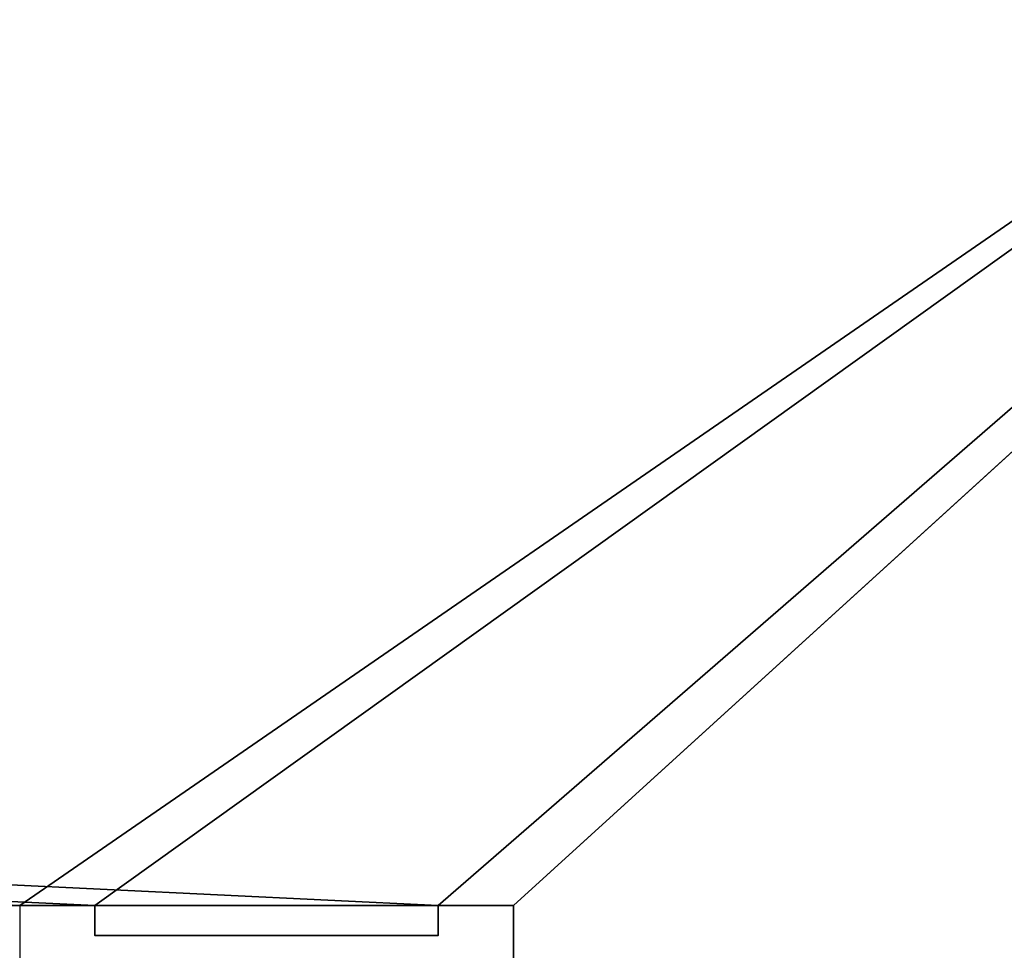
# Model space of a CAD drawing. Header units: millimetres. Extents: x -603 to 3703, y -115 to 249.
# Tile 1013 of 1056: x 3444 to 3477, y 21 to 52. Entities that reach past the tile are written whole.
import ezdxf

# ---------------------------------------------------------------- set-up
doc = ezdxf.new("R2010")
doc.units = ezdxf.units.MM
doc.layers.add('151', color=7, linetype='Continuous', true_color=0xffffff)

# ---------------------------------------------------------------- blocks, each defined once
blk = doc.blocks.new('UG_SURFACE_003')
at = {"layer": '151', "color": 252, "linetype": 'Continuous', "lineweight": 35}
for points in [[(3703, -13.3, 2212.25), (3703, 230.4, 2212.25), (2297, 230.4, 2212.25), (2297, -13.3, 2212.25)], [(2447, -13.3, 2062.25), (2447, 230.4, 2062.25), (3553, 230.4, 2062.25), (3553, -13.3, 2062.25)]]:
    blk.add_3dface(points, dxfattribs=at)
blk = doc.blocks.new('UG_SURFACE_189')
at = {"layer": '151', "color": 7, "linetype": 'Continuous', "lineweight": 35}
for points in [[(3496.65, 11.15, 2003.9), (3496.65, 229.15, 2003.9), (2503.35, 229.15, 2003.9), (2503.35, 11.15, 2003.9)], [(2503.5, 11.15, 2003.75), (2503.5, 229.15, 2003.75), (3496.5, 229.15, 2003.75), (3496.5, 11.15, 2003.75)]]:
    blk.add_3dface(points, dxfattribs=at)
blk = doc.blocks.new('UG_SURFACE_190')
at = {"layer": '151', "color": 41, "linetype": 'Continuous', "lineweight": 35}
for points in [[(3496.65, 229.15, 2003.9), (3496.65, 11.15, 2003.9), (2503.35, 11.15, 2003.9), (2503.35, 229.15, 2003.9)], [(3510.5, 19, 2017.75), (3510.5, 71, 2017.75), (2489.5, 71, 2017.75), (2489.5, 19, 2017.75)]]:
    blk.add_3dface(points, dxfattribs=at)
blk = doc.blocks.new('UG_SURFACE_206')
at = {"layer": '151', "color": 252, "linetype": 'Continuous', "lineweight": 35}
for points in [[(3512, 69.5, 2020.25), (2488, 69.5, 2020.25), (2539.3, 22.801, 2020.25), (2541.8, 22.801, 2020.25)], [(2488, 69.5, 2018.75), (3446.8, 22.801, 2018.75), (3444.3, 22.801, 2018.75)], [(2488, 69.5, 2018.75), (3458.2, 22.801, 2018.75), (3446.8, 22.801, 2018.75)], [(2488, 69.5, 2018.75), (3512, 69.5, 2018.75), (3460.7, 22.801, 2018.75), (3458.2, 22.801, 2018.75)], [(3512, 69.5, 2020.25), (2541.8, 22.801, 2020.25), (2553.2, 22.801, 2020.25)], [(3512, 69.5, 2020.25), (2553.2, 22.801, 2020.25), (2555.7, 22.801, 2020.25)], [(2555.7, 22.801, 2020.25), (2774.3, 22.801, 2020.25), (3512, 69.5, 2020.25)], [(2774.3, 22.801, 2020.25), (2776.8, 22.801, 2020.25), (3512, 69.5, 2020.25)], [(3512, 69.5, 2020.25), (2776.8, 22.801, 2020.25), (2788.2, 22.801, 2020.25)], [(3512, 69.5, 2020.25), (2788.2, 22.801, 2020.25), (2790.7, 22.801, 2020.25)], [(2790.7, 22.801, 2020.25), (3109.3, 22.801, 2020.25), (3512, 69.5, 2020.25)], [(3109.3, 22.801, 2020.25), (3111.8, 22.801, 2020.25), (3512, 69.5, 2020.25)], [(3512, 69.5, 2020.25), (3111.8, 22.801, 2020.25), (3123.2, 22.801, 2020.25)], [(3512, 69.5, 2020.25), (3123.2, 22.801, 2020.25), (3125.7, 22.801, 2020.25)], [(3125.7, 22.801, 2020.25), (3444.3, 22.801, 2020.25), (3512, 69.5, 2020.25)], [(3444.3, 22.801, 2020.25), (3446.8, 22.801, 2020.25), (3512, 69.5, 2020.25)], [(3512, 69.5, 2020.25), (3446.8, 22.801, 2020.25), (3458.2, 22.801, 2020.25)], [(3458.2, 22.801, 2020.25), (3460.7, 22.801, 2020.25), (3512, 69.5, 2020.25)], [(3460.7, 22.801, 2020.25), (3460.7, 18.08, 2020.25), (3512, 18.08, 2020.25), (3512, 69.5, 2020.25)], [(3512, 69.5, 2018.75), (3512, 18.08, 2018.75), (3460.7, 18.08, 2018.75), (3460.7, 22.801, 2018.75)], [(3444.3, 22.801, 2018.75), (3446.8, 22.801, 2018.75), (3446.8, 22.801, 2020.25), (3444.3, 22.801, 2020.25)], [(3446.8, 22.801, 2018.75), (3446.8, 21.801, 2018.75), (3446.8, 21.801, 2020.25), (3446.8, 22.801, 2020.25)], [(3446.8, 22.801, 2020.25), (3446.8, 21.801, 2020.25), (3458.2, 21.801, 2020.25), (3458.2, 22.801, 2020.25)], [(3458.2, 22.801, 2018.75), (3458.2, 21.801, 2018.75), (3446.8, 21.801, 2018.75), (3446.8, 22.801, 2018.75)], [(3458.2, 22.801, 2018.75), (3460.7, 22.801, 2018.75), (3460.7, 22.801, 2020.25), (3458.2, 22.801, 2020.25)], [(3458.2, 21.801, 2018.75), (3458.2, 22.801, 2018.75), (3458.2, 22.801, 2020.25), (3458.2, 21.801, 2020.25)], [(3460.7, 18.08, 2020.25), (3460.7, 22.801, 2020.25), (3460.7, 22.801, 2018.75), (3460.7, 18.08, 2018.75)], [(3446.8, 21.801, 2018.75), (3458.2, 21.801, 2018.75), (3458.2, 21.801, 2020.25), (3446.8, 21.801, 2020.25)]]:
    blk.add_3dface(points, dxfattribs=at)
blk = doc.blocks.new('UG_SURFACE_230')
at = {"layer": '151', "color": 252, "linetype": 'Continuous', "lineweight": 35}
for points in [[(2485.5, -30.22, 2021.75), (3514.5, -30.22, 2021.75), (3514.5, 62.62, 2021.75), (2485.5, 62.62, 2021.75)], [(2487, -30.22, 2020.25), (2487, 62.62, 2020.25), (3513, 62.62, 2020.25), (3513, -30.22, 2020.25)]]:
    blk.add_3dface(points, dxfattribs=at)

msp = doc.modelspace()

# ---------------------------------------------------------------- linework, layer by layer
at = {"layer": '151', "color": 252, "linetype": 'Continuous', "lineweight": -3, "true_color": 0x939598}
for p, q in [((3444.3, 22.801, 2018.75), (3444.3, 18.08, 2018.75)), ((3444.3, 22.801, 2018.75), (3444.3, 22.801, 2020.25)), ((3446.8, 22.801, 2018.75), (3444.3, 22.801, 2018.75)), ((3446.8, 22.801, 2020.25), (3444.3, 22.801, 2020.25)), ((3444.3, 22.801, 2020.25), (3444.3, 18.08, 2020.25)), ((3446.8, 21.801, 2020.25), (3446.8, 22.801, 2020.25)), ((3446.8, 22.801, 2018.75), (3446.8, 22.801, 2020.25)), ((3446.8, 21.801, 2018.75), (3446.8, 22.801, 2018.75)), ((3460.7, 22.801, 2018.75), (3458.2, 22.801, 2018.75)), ((3458.2, 22.801, 2020.25), (3458.2, 21.801, 2020.25)), ((3458.2, 22.801, 2018.75), (3458.2, 21.801, 2018.75)), ((3458.2, 22.801, 2018.75), (3458.2, 22.801, 2020.25)), ((3460.7, 22.801, 2020.25), (3458.2, 22.801, 2020.25)), ((3460.7, 18.08, 2018.75), (3460.7, 22.801, 2018.75)), ((3460.7, 22.801, 2018.75), (3460.7, 22.801, 2020.25)), ((3460.7, 18.08, 2020.25), (3460.7, 22.801, 2020.25)), ((3458.2, 21.801, 2018.75), (3446.8, 21.801, 2018.75)), ((3446.8, 21.801, 2018.75), (3446.8, 21.801, 2020.25)), ((3458.2, 21.801, 2020.25), (3446.8, 21.801, 2020.25)), ((3458.2, 21.801, 2018.75), (3458.2, 21.801, 2020.25))]:
    msp.add_line(p, q, dxfattribs=at)

# ---------------------------------------------------------------- block references
for name in ['UG_SURFACE_189', 'UG_SURFACE_003', 'UG_SURFACE_190', 'UG_SURFACE_230', 'UG_SURFACE_206']:
    msp.add_blockref(name, (0, 0), dxfattribs=at)

doc.saveas('drawing.dxf')
